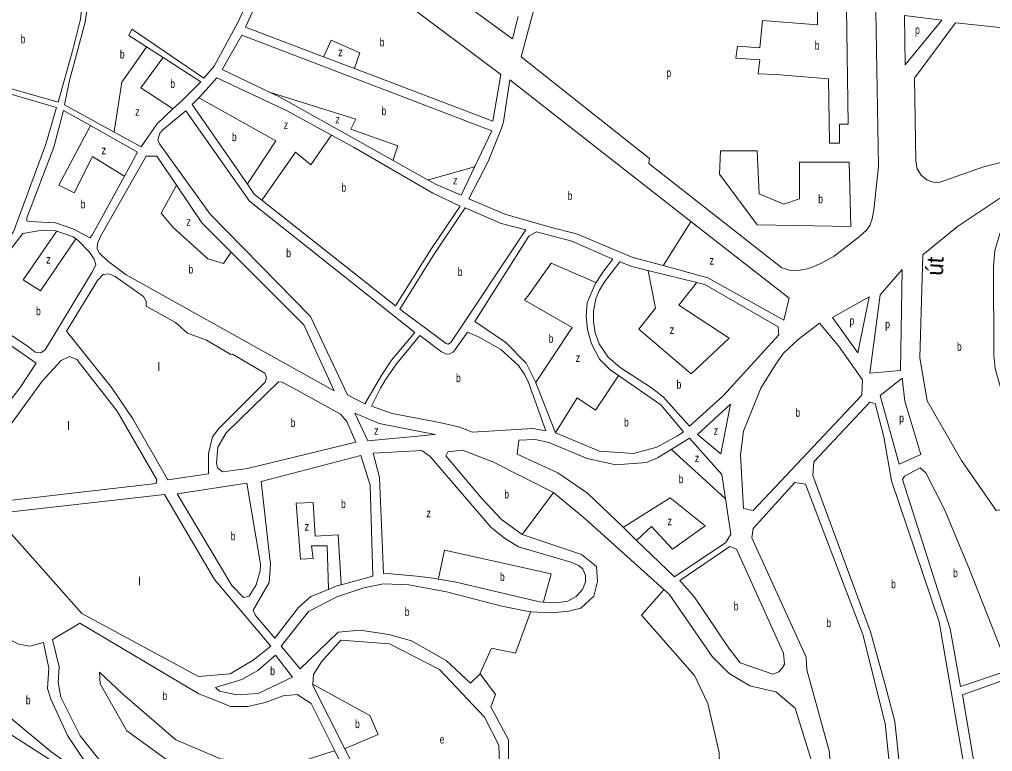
# Model space of a CAD drawing. Extents: x 639657 to 671642, y 222838 to 252123.
# Drawn here: x 647241 to 648393, y 237569 to 238436 of the extents above; entities that cross this region are included whole.
import ezdxf
from ezdxf.enums import TextEntityAlignment as Align

# ---------------------------------------------------------------- set-up
doc = ezdxf.new("R2010")
doc.units = 0
doc.header["$LTSCALE"] = 4
doc.layers.add('1', color=7, linetype='Continuous', lineweight=13)
doc.layers.add('21', color=7, linetype='Continuous', lineweight=13)
doc.layers.add('22', color=7, linetype='Continuous')
doc.layers.add('7', color=7, linetype='Continuous')

msp = doc.modelspace()

# ---------------------------------------------------------------- linework, layer by layer
at = {"layer": '1'}
for p, q in [((647873.09, 237876.14), (647910.34, 237845.51)), ((647910.34, 237845.51), (648003.985, 237761.114))]:
    msp.add_line(p, q, dxfattribs=at)
for points in [[(647499.13, 238432.74), (647527.22, 238493.95), (647496.93, 238494.67), (647469.63, 238488.71), (647429.64, 238476.55), (647405.57, 238473.38), (647379.57, 238471.29), (647324.8, 238477.01), (647318.67, 238433.16), (647299.8, 238363.98), (647294.13, 238335.18), (647352.856, 238302.966)], [(647703.97, 238501.26), (647824.45, 238413.26), (647831.49, 238439.84)], [(647600.899, 238392.047), (647508.52, 238427.12), (647537.91, 238492.84), (647641.002, 238480.095)], [(648185.68, 238454.678), (647929.94, 238487.93), (647859.32, 238483.77), (647835.01, 238392.23), (647986.75, 238271.67), (647985.91, 238265.74), (648143.43, 238142.11), (648152.67, 238139.32), (648163.41, 238139.12), (648175.43, 238141.5), (648189.81, 238147.12), (648205.47, 238155.96), (648235.7, 238179.24), (648244.06, 238186.78), (648247.7, 238192.38), (648250.47, 238200.13), (648252.6, 238210.9), (648258.28, 238262.55), (648255.11, 238445.65)], [(647695.772, 238457.27), (647810.8, 238371.15), (647801.41, 238315.92), (647637.305, 238378.225), (647600.899, 238392.047)], [(647391.268, 238403.719), (647370.19, 238417.34), (647373.86, 238424.65), (647459, 238366.61), (647471.28, 238380.98), (647499.13, 238432.74)], [(647800.09, 238304.32), (647504.2, 238417.89), (647480.89, 238376.88), (647538.593, 238349.48)], [(647422.49, 238330.334), (647434.01, 238341.08), (647455.33, 238362.32), (647410.691, 238391.167), (647391.268, 238403.719)], [(647557.01, 238328.55), (647474.42, 238367.23), (647458.69, 238349.21), (647453.074, 238343.619)], [(648036.02, 238197.206), (647821.52, 238364.89), (647813.87, 238315.25), (647811.7, 238307.51), (647795.7, 238267.99), (647772.81, 238223.98), (647815.5, 238205.6), (647869.37, 238190.21), (647900.49, 238182.4), (647966.99, 238154.54), (648003.017, 238144.765)], [(647538.593, 238349.48), (647548.68, 238344.69), (647683.309, 238269.376), (647724.784, 238246.174)], [(647453.074, 238343.619), (647445.12, 238335.7), (647510.609, 238241.239)], [(647324.769, 238310.608), (647292.8, 238328.55), (647281.29, 238285.15), (647249.27, 238201.4), (647249.47, 238197.75), (647252.26, 238196.88), (647283.19, 238195.3), (647305.08, 238187.93)], [(647352.856, 238302.966), (647384.66, 238285.52), (647403.21, 238312.35), (647422.49, 238330.334)], [(647527.922, 238222.264), (647685.88, 238097.36), (647728.61, 238164.97), (647762.69, 238215.19), (647730.3, 238230.53), (647637.01, 238284.71), (647610.218, 238299.392), (647557.01, 238328.55)], [(647364.95, 238250.845), (647380.52, 238279.32), (647324.769, 238310.608)], [(647724.784, 238246.174), (647733.55, 238241.27), (647764.01, 238228.08), (647780.048, 238261.971), (647800.09, 238304.32)], [(647426.704, 238239.92), (647403.28, 238274.53), (647390.6, 238274.56), (647337.07, 238179.9), (647333.17, 238171.1), (647332.73, 238165.08), (647335.07, 238159.92), (647344.93, 238150.65), (647367.01, 238133.83)], [(647305.08, 238187.93), (647324.149, 238177.694), (647326.76, 238181), (647364.95, 238250.845)], [(647510.609, 238241.239), (647518.72, 238229.54), (647527.922, 238222.264)], [(647491.565, 238160.743), (647456.76, 238195.51), (647426.704, 238239.92)], [(648145.93, 238080.12), (648152.14, 238106.43), (648036.02, 238197.206)], [(647284.807, 238185.616), (647283.59, 238186.05), (647267.48, 238186.74), (647244.7, 238182.93), (647200.5, 238126.08), (647189.28, 238108.91), (647190.95, 238092.14), (647211.31, 238075.33), (647251.19, 238048.79), (647259.12, 238042.11), (647265.99, 238041.66), (647271.16, 238045.08)], [(647307.508, 238176.599), (647304.2, 238178.69), (647284.807, 238185.616)], [(647852.134, 238006.441), (647840.98, 238029.27), (647816.57, 238053.83), (647779.91, 238078.64), (647843.78, 238179.74), (647853.03, 238184.66), (647894.88, 238173.6), (647943.36, 238152.42), (647931.72, 238137.18), (647923.769, 238124.701)], [(647271.16, 238045.08), (647327.28, 238137.8), (647330.95, 238145.95), (647329.04, 238152.62), (647323.48, 238160.59), (647309.99, 238175.03), (647307.508, 238176.599)], [(647367.01, 238133.83), (647613.35, 237996.34), (647577.56, 238074.84), (647491.565, 238160.743)], [(648034.2, 237954.8), (648003.21, 237989.4), (647989.31, 238000.11), (647952.01, 238024.27), (647937.44, 238036.78), (647927.39, 238052.06), (647922.7, 238065.19), (647920.38, 238078.74), (647920.42, 238091.2), (647923.25, 238105.6), (647927.57, 238115.91), (647933.62, 238125.57), (647951.72, 238149.17), (647966.05, 238143.58), (647985.017, 238138.933), (648042.907, 238124.746)], [(648003.017, 238144.765), (648056.03, 238130.38), (648145.93, 238080.12)], [(647923.769, 238124.701), (647922.01, 238121.94), (647913.14, 238100.89), (647911.81, 238085.2), (647913.48, 238069.29), (647918.15, 238052.3), (647927.77, 238034.01), (647940.35, 238021.34), (647950.147, 238014.559)], [(648042.907, 238124.746), (648052.4, 238122.42), (648139.3, 238072.15), (648139.96, 238062.89), (648074.11, 237990.42), (648034.2, 237954.8)], [(647204.833, 237952.926), (647241.38, 238000.45), (647260.59, 238029.21), (647210.543, 238063.639)], [(647950.147, 238014.559), (648000.13, 237979.96), (648026.96, 237948.07), (648020.13, 237943.06)], [(647875.74, 237946.9), (647852.32, 238006.06), (647852.134, 238006.441)], [(648020.13, 237943.06), (647995.76, 237929.66), (647967.94, 237922.18), (647927.77, 237924.88), (647875.74, 237946.9)], [(647955.588, 237834.898), (647913.48, 237875.45), (647878.42, 237899.22), (647830.26, 237921.67), (647831.94, 237938), (647851.49, 237938.9), (647867.82, 237935.28), (647913.18, 237916.48), (647947.13, 237909.03), (647983.43, 237911.47), (647996.43, 237917.2), (648012.651, 237927.127)], [(648012.651, 237927.127), (648034.34, 237940.4), (648072.38, 237897.53), (648076.868, 237868.633)], [(647645.11, 237920), (647526.82, 237889.04), (647538.19, 237790.9), (647536.3, 237769.42), (647517.47, 237736.94), (647520.27, 237730.5), (647543.31, 237703.49), (647570.73, 237739.42), (647585.95, 237752.76), (647606.829, 237761.427)], [(647621.627, 237766.865), (647659.36, 237777.19), (647655.92, 237884.8), (647645.11, 237920)], [(647717.05, 237925.73), (647659.49, 237922.82), (647667.28, 237894.06), (647671.82, 237780.01), (647681.05, 237779.81), (647710.92, 237776.87), (647733.91, 237774.12), (647736.642, 237773.634)], [(647861.194, 237746.264), (647876.59, 237745.64), (647890.33, 237747.38), (647900.2, 237752.99), (647907.7, 237761.38), (647910.91, 237770.2), (647910.89, 237777.71), (647908.08, 237785.44), (647903.35, 237789.73), (647893.67, 237793.79), (647831.78, 237811.7), (647815, 237821.98), (647798.86, 237835.05), (647727.16, 237918.88), (647717.05, 237925.73)], [(647836.05, 237826.43), (647811.72, 237843.98), (647788.67, 237868.42), (647745.78, 237919.45), (647748.14, 237924.18), (647765.32, 237926.16), (647801.45, 237912.28), (647873.09, 237876.14)], [(648076.868, 237868.633), (648083.35, 237826.89), (648077.44, 237816.73), (648016.58, 237776.16)], [(647846.246, 237734.895), (647870.66, 237733.7), (647891.5, 237735.68), (647905.45, 237738.94), (647921.1, 237753.37), (647925.36, 237770.57), (647924.24, 237788.61), (647906.15, 237802.53), (647836.05, 237826.43)], [(648016.58, 237776.16), (647971.649, 237819.43), (647955.588, 237834.898)], [(647736.642, 237773.634), (647757.76, 237769.88), (647856.61, 237746.45), (647861.194, 237746.264)], [(647786.19, 237661.53), (647774.83, 237650.33), (647745.97, 237677.33), (647704.87, 237700.44), (647677.99, 237708.11), (647644.25, 237713.18), (647618.04, 237710.76), (647573.24, 237667.47), (647550.83, 237694.05), (647583.17, 237735.38), (647616.64, 237752.65), (647648.63, 237763.25), (647671.82, 237768.03), (647701.91, 237766.81), (647746.62, 237758.54), (647811.98, 237741.51), (647845.52, 237734.93), (647846.246, 237734.895)], [(647606.829, 237761.427), (647616.64, 237765.5), (647621.627, 237766.865)], [(648003.985, 237761.114), (648010.17, 237755.54), (648061.18, 237682.04), (648081.36, 237661.79), (648105.57, 237647.18), (648136.37, 237639.93), (648159.34, 237620.79), (648180.42, 237553.03), (648171.43, 237373.15), (648163.08, 237369.85), (648113.39, 237418.64), (648073.97, 237450.75)], [(647405.17, 237516.68), (647341.91, 237551.34), (647312.6, 237588), (647289.71, 237633.92), (647286.44, 237651.1), (647287.68, 237669.58), (647279.86, 237702.21), (647312.26, 237721.2), (647453.21, 237637.54), (647491.06, 237622.8), (647511.04, 237622.85), (647531.66, 237627.62), (647552.91, 237635.41), (647569.67, 237636.95), (647586.24, 237626.25), (647614.001, 237570.211)], [(647625.845, 237572.544), (647664.56, 237495.6), (647677.26, 237487.69), (647693.38, 237488.15), (647707.76, 237494.63), (647779.25, 237515.86), (647801.12, 237533.1), (647809.23, 237554.38), (647808.32, 237576.72), (647791.47, 237609.98), (647738.05, 237666.57), (647678.88, 237696.94), (647621.5, 237701.1), (647598.36, 237675.48)], [(647221.61, 237542.94), (647208.33, 237527.44), (647177.98, 237552.07), (647086.04, 237629.41), (647154.47, 237674.9), (647197.35, 237622.15), (647228.59, 237590.64), (647323.156, 237530.071)], [(647598.36, 237675.48), (647588.94, 237660.63), (647588.21, 237648.955)], [(647614.001, 237570.211), (647647.36, 237502.87), (647634.95, 237480.07), (647613.26, 237478.72), (647635, 237461.59), (647688.49, 237466.87), (647725.81, 237490.59), (647780.57, 237504.69), (647809.94, 237528.39), (647819.98, 237553.12), (647819.9, 237583.2), (647798.96, 237622.46), (647804.51, 237636.87), (647786.19, 237661.53)], [(647588.21, 237648.955), (647588.12, 237647.52), (647625.845, 237572.544)]]:
    msp.add_lwpolyline(points, dxfattribs=at)
for points in [[(647313.09, 238436.62), (647317.72, 238479.82), (647299.25, 238483.52), (647282.93, 238484.42), (647260.36, 238482.11), (647238, 238474.42), (647217.13, 238463.29), (647199.04, 238445.7), (647183.5, 238418.22), (647174.21, 238399.11), (647156.87, 238344.12), (647178.75, 238331.81), (647193.15, 238333.71), (647209.34, 238362.91), (647221.79, 238356.86), (647286.41, 238338.21), (647304.19, 238401.81)], [(648333.254, 238435.288), (648288.795, 238440.938), (648289.548, 238382.482)], [(648653.62, 238400.5), (648349.21, 238432.21), (648300.59, 238366.75), (648302.3, 238268.63), (648304.04, 238259.38), (648308.78, 238251.85), (648315.23, 238246.48), (648322.76, 238243.47), (648330.06, 238243.05), (648382.43, 238261.84), (648403.04, 238266.81), (648426.23, 238269.85), (648474.76, 238272.49), (648545.42, 238273.21), (648635.83, 238278.26), (648683.52, 238274.23), (648688.66, 238284.56)], [(647080.55, 238244.77), (647173.43, 238112.33), (647233.57, 238184.63), (647271.88, 238288.8), (647284.46, 238331.98), (647219.63, 238350.84), (647214.04, 238351.29), (647210.81, 238349.79), (647207.37, 238345.71), (647191.61, 238318.02), (647154.49, 238337.46), (647141.1, 238312.55), (647109.85, 238275.01)], [(647649.7, 237981.23), (647669.75, 238015.29), (647681.4, 238032.88), (647708.78, 238065.7), (647513.11, 238220.95), (647437.58, 238328.19), (647410.67, 238305.68), (647407, 238301.82), (647404.62, 238293.66), (647406.54, 238288.93), (647466.67, 238205.59), (647585.54, 238084.71), (647629.06, 237991.92)], [(648415.9, 237953.07), (648396.34, 238022.9), (648394.61, 238038.8), (648394.46, 238143.27), (648395.72, 238162.83), (648401.71, 238182.61), (648412.42, 238197.67), (648440.73, 238224.57), (648437.93, 238232.95), (648406.37, 238226.25), (648401.22, 238224.1), (648351.65, 238190.94), (648310.47, 238157.58), (648307.2, 238035.48), (648315.88, 237984.62), (648356.54, 237913.81), (648397.52, 237854.83), (648405.24, 237856.19), (648441.75, 237923.84)], [(647811.39, 238194.65), (647768.69, 238213.24), (647730.09, 238156.15), (647691.24, 238093.05), (647745.9, 238052.5), (647748.26, 238051.64), (647751.48, 238053.56), (647840.57, 238187.06)], [(648260.061, 238110.099), (648247.826, 238017.413), (648284.314, 238020.732), (648285.972, 238140.204)], [(647476.64, 237952.08), (647531.83, 238006.81), (647533.35, 238012.18), (647531.43, 238017.35), (647493.04, 238039.8), (647491.11, 238039.37), (647462.37, 238056.64), (647439.84, 238064.65), (647425.49, 238077.58), (647390.75, 238096.8), (647390.55, 238102.82), (647387.77, 238108.2), (647354.11, 238131.71), (647346.6, 238134.95), (647339.73, 238134.33), (647333.05, 238127.03), (647296.36, 238067.16), (647350.08, 238000.18), (647375.01, 237963.47), (647416.41, 237891.17), (647464.51, 237898.36), (647464.45, 237922.42), (647469.14, 237941.97)], [(648203.786, 238083.413), (648233.728, 238041.474), (648246.996, 238107.847)], [(648238.24, 237991.21), (648239.16, 238009.4), (648210.75, 238049.78), (648188.38, 238076.62), (648162.85, 238057.46), (648145.26, 238040.68), (648134.76, 238025.83), (648118.89, 237999.57), (648098.11, 237948.62), (648094.52, 237920.63), (648098.36, 237857.01), (648109.56, 237854.96)], [(647864.14, 237949.24), (647843.51, 238006.27), (647839.22, 238015.3), (647831.74, 238026.5), (647810.96, 238045.46), (647785.87, 238059.5), (647771.5, 238065.98), (647754.68, 238042.81), (647750.59, 238040.45), (647746.29, 238040.03), (647740.71, 238042.84), (647714.78, 238062.03), (647687.4, 238028.57), (647673.81, 238009.04), (647668.2, 237999.81), (647657.44, 237978.45), (647682.16, 237969.7), (647738.25, 237959.07), (647760.6, 237953.75), (647777.36, 237947.55), (647848.67, 237952)], [(647356.31, 237972.24), (647308.72, 238033.81), (647299.92, 238037.06), (647290.24, 238032.35), (647267.4, 238008.14), (647178.21, 237885.52), (647200.59, 237863.44), (647402.45, 237886.63), (647403.3, 237891.14)], [(648260.179, 237991.176), (648282.655, 237909.556), (648308.363, 237921.172), (648289.29, 237984.227), (648285.972, 238011.606)], [(647620.95, 237968.71), (647564.46, 238000.07), (647551.37, 238006.77), (647547.29, 238007.21), (647485.45, 237946.95), (647475.61, 237929.74), (647473.93, 237911.27), (647475.23, 237905.26), (647481.25, 237900.54), (647510.89, 237904.47), (647639.06, 237935.67), (647628.27, 237960.35)], [(648043.697, 237944.652), (648071.189, 237922.002), (648082.799, 237980.908)], [(648254.02, 237981.68), (648247.99, 237983.13), (648181.41, 237912.62), (648180.29, 237896.05), (648248.49, 237711.3), (648266.09, 237648.23), (648277.25, 237605.11), (648283.86, 237544.73), (648361.03, 237542.22), (648330.04, 237723.02), (648273.61, 237889.81), (648264.29, 237942.2)], [(647666.72, 237957.63), (647637.91, 237970.03), (647653.45, 237937.2), (647733.12, 237944.67)], [(648314.35, 237899.44), (648307.41, 237905.4), (648288.81, 237895.55), (648286.49, 237891.44), (648343.02, 237714.54), (648355.29, 237646.26), (648412.69, 237665.71), (648365.97, 237784.86), (648336.7, 237855.13)], [(647510.07, 237887.28), (647427.61, 237874.65), (647492.27, 237766.1), (647505.84, 237751.74), (647512.71, 237753.26), (647521.06, 237766.59), (647525.75, 237783.36), (647526.16, 237791.3)], [(648109.77, 237833.46), (648158.88, 237887.89), (648171.57, 237886.07), (648239.72, 237707.77), (648266.1, 237602.64), (648271.82, 237545.48), (648200.89, 237546.76), (648200.25, 237568.48), (648173.08, 237666.3), (648172.5, 237681.13), (648107.94, 237822.47)], [(647412.58, 237873.55), (647209.42, 237851), (647314.71, 237732.65), (647452.55, 237658.41), (647490.13, 237661.28), (647517.59, 237677.44), (647538.39, 237694.24), (647471.85, 237772.93)], [(648040.02, 237752.08), (648022.64, 237771.92), (648081.99, 237812.04), (648089.98, 237808.89), (648145.53, 237685.77), (648146.95, 237672.88), (648144.2, 237668.12), (648140.16, 237663.57), (648132.88, 237661.13), (648094.07, 237674.32), (648081, 237691.83)], [(647252.81, 237694.2), (647269.13, 237698.32), (647275.65, 237668.26), (647274, 237643.98), (647277.68, 237631.53), (647297.77, 237588.4), (647315.89, 237561.15), (647333.12, 237544.44), (647327.13, 237534.33), (647277.84, 237569.44), (647233.27, 237606.5), (647163.68, 237681.96), (647217.52, 237716.24), (647227.44, 237702.95), (647239.92, 237696.32)], [(647477.7, 237640.81), (647472.96, 237645.1), (647504.09, 237654.84), (647523.18, 237665.2), (647543.98, 237683.3), (647564.03, 237657.35), (647523.25, 237638.13), (647498.12, 237636.35)], [(648430.69, 237539.21), (648373.94, 237541.05), (648357.75, 237636.39), (648416.42, 237657.36), (648429.03, 237620.49)]]:
    msp.add_lwpolyline(points, close=True, dxfattribs=at)
at = {"layer": '21'}
for points in [[(648220.119, 238450.2), (648220.127, 238449.7), (648222.242, 238312.131), (648212.086, 238312.131), (648212.086, 238289.776), (648199.898, 238289.776), (648198.883, 238365.984), (648136.93, 238371.064), (648115.601, 238372.081), (648117.633, 238388.338), (648089.195, 238390.37), (648091.226, 238404.596), (648117.633, 238402.564), (648120.68, 238435.079), (648185.68, 238429.998), (648185.68, 238454.178), (648185.68, 238454.678)], [(647352.856, 238302.966), (647352.933, 238303.466), (647361.947, 238362.083), (647390.916, 238403.219), (647391.268, 238403.719)], [(647600.899, 238392.047), (647601.126, 238392.547), (647609.903, 238411.863), (647643.904, 238396.929), (647637.481, 238378.725), (647637.305, 238378.225)], [(647410.691, 238391.167), (647410.322, 238390.667), (647384.338, 238355.445), (647421.99, 238330.663), (647422.49, 238330.334)], [(647538.593, 238349.48), (647539.09, 238349.325), (647638.928, 238318.111), (647633.123, 238306.496), (647688.685, 238286.583), (647683.465, 238269.876), (647683.309, 238269.376)], [(647453.074, 238343.619), (647454.068, 238343.061), (647544.389, 238292.391), (647510.939, 238241.739), (647510.609, 238241.239)], [(647364.95, 238250.845), (647364.45, 238251.153), (647327.117, 238274.138), (647305.556, 238230.995), (647287.312, 238240.121), (647324.503, 238310.108), (647324.769, 238310.608)], [(647527.922, 238222.264), (647528.271, 238222.764), (647567.609, 238279.116), (647585.853, 238264.182), (647609.872, 238298.892), (647610.218, 238299.392)], [(647724.784, 238246.174), (647725.284, 238246.317), (647779.549, 238261.828), (647780.048, 238261.971)], [(647426.704, 238239.92), (647426.426, 238239.42), (647408.387, 238206.935), (647422.485, 238190.341), (647463.949, 238153.006), (647482.193, 238147.199), (647491.219, 238160.243), (647491.565, 238160.743)], [(648036.02, 238197.206), (648035.705, 238196.706), (648003.332, 238145.265), (648003.017, 238144.765)], [(647284.807, 238185.616), (647284.461, 238185.116), (647245.019, 238128.116), (647265.751, 238114.841), (647307.508, 238176.599)], [(647923.769, 238124.701), (647923.269, 238124.917), (647870.503, 238147.671), (647843.966, 238110.336), (647838.99, 238103.699), (647895.381, 238071.342), (647852.489, 238006.974), (647852.134, 238006.441)], [(647985.017, 238138.933), (647985.119, 238138.432), (647994.066, 238094.573), (647974.163, 238069.683), (648036.359, 238016.584), (648081.14, 238058.897), (648021.432, 238097.891), (648042.507, 238124.246), (648042.907, 238124.746)], [(647875.74, 237946.9), (647876.047, 237947.4), (647901.186, 237988.375), (647922.747, 237973.441), (647949.814, 238014.059), (647950.147, 238014.559)], [(648012.651, 237927.127), (648013.151, 237926.672), (648076.367, 237869.089), (648076.868, 237868.633)], [(647873.09, 237876.14), (647836.423, 237826.93), (647836.05, 237826.43)], [(647621.627, 237766.865), (647621.598, 237767.365), (647618.194, 237826.115), (647590.828, 237824.456), (647588.34, 237864.28), (647568.437, 237863.45), (647573.413, 237797.077), (647588.34, 237797.906), (647586.681, 237812.84), (647604.925, 237812.84), (647606.81, 237761.927), (647606.829, 237761.427)], [(647971.649, 237819.43), (647972.149, 237819.897), (647989.09, 237835.716), (648013.968, 237809.167), (648052.944, 237836.546), (648011.48, 237869.732), (647956.088, 237835.21), (647955.588, 237834.898)], [(647736.642, 237773.634), (647736.787, 237774.289), (647744.245, 237807.862), (647870.295, 237779.654), (647861.33, 237746.764), (647861.194, 237746.264)], [(648003.985, 237761.114), (648003.546, 237760.614), (647977.273, 237730.704), (648002.981, 237701.666), (648040.299, 237659.352), (648056.055, 237626.166), (648069.324, 237568.089), (648071.811, 237491.759), (648073.944, 237451.25), (648073.97, 237450.75)], [(647786.19, 237661.53), (647786.416, 237662.03), (647799.806, 237691.709), (647828.002, 237685.901), (647846.023, 237734.295), (647846.246, 237734.895)], [(647405.17, 237516.68), (647405.448, 237517.18), (647424.971, 237552.324), (647367.751, 237593.808), (647336.238, 237649.396), (647335.409, 237663.5), (647362.775, 237637.78), (647425.801, 237583.022), (647478.875, 237560.621), (647558.486, 237552.324), (647613.501, 237570.05), (647614.001, 237570.211)], [(647625.845, 237572.544), (647626.345, 237572.76), (647665.463, 237589.66), (647655.512, 237612.061), (647588.71, 237648.681), (647588.21, 237648.955)]]:
    msp.add_lwpolyline(points, dxfattribs=at)
msp.add_lwpolyline([(648114.266, 238193.272), (648225.289, 238191.215), (648223.258, 238267.422), (648164.351, 238267.422), (648164.351, 238223.73), (648146.07, 238217.633), (648116.617, 238229.826), (648114.586, 238280.631), (648070.914, 238280.631), (648069.898, 238253.197)], close=True, dxfattribs=at)

# ---------------------------------------------------------------- texts
at = {"layer": '22'}
msp.add_text('út', height=20, rotation=86.89, dxfattribs=at).set_placement((648334.782, 238143.551), align=Align.CENTER)
at = {"layer": '7'}
for s, width, p in [('p', 0.75, (648301.465, 238419.091)), ('b', 0.75, (647242.195, 238408.115)), ('b', 0.75, (647667.415, 238404.38)), ('b', 0.75, (648182.633, 238400.531)), ('b', 0.75, (647359.637, 238390.095)), ('z', 0.8, (647618.196, 238392.781)), ('p', 0.75, (648006.933, 238368.286)), ('b', 0.75, (647419.345, 238355.249)), ('b', 0.75, (647669.47, 238322.985)), ('z', 0.8, (647377.704, 238322.259)), ('z', 0.8, (647553.511, 238306.495)), ('z', 0.8, (647614.879, 238313.133)), ('b', 0.75, (647492.322, 238292.194)), ('z', 0.8, (647337.898, 238276.627)), ('b', 0.75, (647622.035, 238232.295)), ('z', 0.8, (647754.198, 238240.953)), ('b', 0.75, (647889.947, 238222.505)), ('b', 0.75, (647313.197, 238212.546)), ('b', 0.75, (648186.695, 238218.649)), ('z', 0.8, (647438.241, 238192.001)), ('b', 0.75, (647556.65, 238154.71)), ('z', 0.8, (647272.385, 238147.199)), ('z', 0.8, (648057.92, 238146.012)), ('b', 0.75, (647440.884, 238135.45)), ('b', 0.75, (647759.806, 238132.44)), ('b', 0.75, (647260.33, 238085.992)), ('p', 0.75, (648223.776, 238074.661)), ('z', 0.8, (648010.651, 238063.875)), ('p', 0.75, (648266.07, 238070.512)), ('b', 0.75, (647867.41, 238053.42)), ('b', 0.75, (648351.014, 238043.89)), ('z', 0.8, (647899.528, 238030.688)), ('b', 0.75, (647757.851, 238006.765)), ('b', 0.75, (648018.944, 237999.161)), ('b', 0.75, (648159.673, 237965.79)), ('b', 0.75, (647956.748, 237954.359)), ('p', 0.75, (648282.655, 237959.337)), ('b', 0.75, (647561.829, 237953.875)), ('z', 0.8, (647660.695, 237944.403)), ('z', 0.8, (648062.896, 237944.403)), ('z', 0.8, (648040.505, 237912.045)), ('b', 0.75, (648021.432, 237887.155)), ('b', 0.75, (647814.901, 237869.09)), ('b', 0.75, (647621.511, 237857.643)), ('z', 0.8, (647722.683, 237846.857)), ('z', 0.8, (647578.388, 237831.093)), ('z', 0.8, (648008.163, 237837.375)), ('b', 0.75, (647490.943, 237819.51)), ('b', 0.75, (647809.758, 237771.357)), ('b', 0.75, (648346.472, 237775.83)), ('b', 0.75, (648273.074, 237762.675)), ('b', 0.75, (648086.581, 237736.585)), ('b', 0.75, (647696.976, 237729.874)), ('b', 0.75, (648196.286, 237716.685)), ('b', 0.75, (647537.697, 237659.825)), ('b', 0.75, (647248.268, 237625.285)), ('b', 0.75, (647410.044, 237630.313)), ('b', 0.75, (647638.097, 237597.127)), ('e', 0.75, (647738.44, 237578.874))]:
    msp.add_text(s, height=10, dxfattribs=dict(at, width=width)).set_placement(p)
for p in [(647404.149, 238019.942), (647297.172, 237950.25), (647381.392, 237765.98)]:
    msp.add_text('l', height=10, dxfattribs=at).set_placement(p)

doc.saveas('drawing.dxf')
